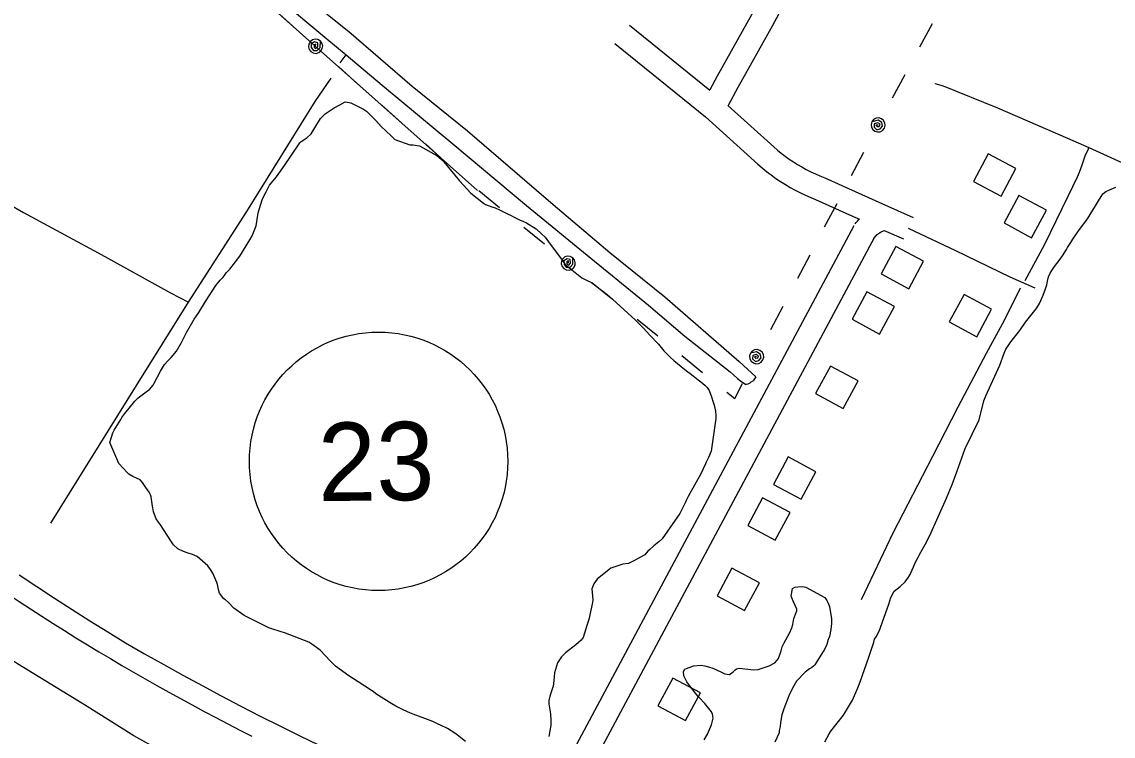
# Model space of a CAD drawing. Extents: x 3683402 to 3721514, y 487807 to 513565.
# Drawn here: x 3705547 to 3706941, y 497104 to 498016 of the extents above; entities that cross this region are included whole.
import ezdxf

# ---------------------------------------------------------------- set-up
doc = ezdxf.new("R2010")
doc.units = 0
for name, color, linetype in [('V-BLDG-OTLN', 7, 'Continuous'), ('V-DTCH-CNTR', 7, 'Continuous'), ('V-RAIL-TRAK', 7, 'Continuous'), ('V-ROAD-CNTR', 7, 'Continuous'), ('V-ROAD-IDEN', 7, 'Continuous'), ('V-SITE-VEGE', 7, 'Continuous'), ('V-TOPO-SHOR', 7, 'Continuous'), ('V-UTIL-LINE', 7, 'Continuous')]:
    doc.layers.add(name, color=color, linetype=linetype)

msp = doc.modelspace()

# ---------------------------------------------------------------- linework, layer by layer
at = {"layer": 'V-BLDG-OTLN'}
for points in [[(3706781.7, 497847.8), (3706762.8, 497812.5), (3706798.1, 497793.7), (3706816.9, 497828.9)], [(3706820.7, 497794.8), (3706801.8, 497759.5), (3706837.1, 497740.7), (3706855.9, 497776)], [(3706663.7, 497729.6), (3706644.8, 497694.4), (3706680.1, 497675.5), (3706699, 497710.8)], [(3706626.5, 497671.8), (3706607.7, 497636.6), (3706642.9, 497617.7), (3706661.8, 497653)], [(3706750.7, 497668.4), (3706731.8, 497633.1), (3706767.1, 497614.2), (3706786, 497649.5)], [(3706580, 497576.9), (3706561.1, 497541.7), (3706596.4, 497522.8), (3706615.3, 497558.1)], [(3706526.2, 497460.9), (3706507.3, 497425.6), (3706542.6, 497406.7), (3706561.4, 497442)], [(3706493.3, 497408.7), (3706474.4, 497373.4), (3706509.7, 497354.6), (3706528.6, 497389.8)], [(3706454.1, 497318.9), (3706435.3, 497283.6), (3706470.5, 497264.7), (3706489.4, 497300)], [(3706378.6, 497178.3), (3706359.7, 497143.1), (3706395, 497124.2), (3706413.9, 497159.5)]]:
    msp.add_lwpolyline(points, close=True, dxfattribs=at)
at = {"layer": 'V-DTCH-CNTR'}
msp.add_line((3706809.3, 497690.6), (3706841.2, 497676.8), dxfattribs=at)
at = {"layer": 'V-RAIL-TRAK'}
msp.add_lwpolyline([(3705544, 497310.2), (3705566.4, 497295.3), (3705588.8, 497280.5), (3705611.4, 497266), (3705634.1, 497251.6), (3705656.9, 497237.4), (3705679.7, 497223.3), (3705704, 497209.5), (3705728.4, 497195.8), (3705752.8, 497182.2), (3705777.4, 497168.9), (3705802, 497155.7), (3705826.8, 497142.8), (3705851.6, 497130), (3705876.6, 497117.4), (3705901.6, 497105), (3705926.8, 497092.8)], dxfattribs=at)
at = {"layer": 'V-ROAD-CNTR'}
for p, q in [((3706435.5, 497946.8), (3706425.9, 497929.4)), ((3706461.8, 497932.3), (3706449.3, 497909.6))]:
    msp.add_line(p, q, dxfattribs=at)
for points in [[(3706909.9, 498852.3), (3706884.5, 498794.8), (3706805.6, 498630.2), (3706780.5, 498584.7), (3706765.4, 498557.3), (3706733.8, 498500), (3706649, 498340.9), (3706609.4, 498267.1), (3706595.1, 498240.4), (3706559.3, 498173.7), (3706479.3, 498025.2), (3706435.6, 497946.9)], [(3706922.2, 496514), (3706594.5, 496671.9), (3706378.1, 496773.1), (3706163.6, 496872.8), (3706014.2, 496943), (3705901, 496997), (3705828.8, 497030.1), (3705757.4, 497067.4), (3705690.1, 497104.9), (3705627.2, 497144.5), (3705541.5, 497196.8), (3705468.5, 497245), (3705393.2, 497296.3), (3705289, 497376.1), (3705171.8, 497474.8), (3705002.3, 497618), (3704805.7, 497781.8), (3704555.5, 497994.3), (3704337.6, 498173.3), (3704092, 498383.3), (3703834.2, 498595), (3703728.5, 498684.9)], [(3706616.6, 498217.1), (3706585.8, 498159.5), (3706505.6, 498010.8), (3706461.8, 497932.3)], [(3706323.5, 498012), (3706426.2, 497929.2)], [(3706304.7, 497988.7), (3706420.7, 497895), (3706487.5, 497834.7), (3706492.7, 497829.9), (3706498.6, 497825.2), (3706504.4, 497820.8), (3706510.3, 497816.5), (3706516.4, 497812.5), (3706522.6, 497808.6), (3706528.8, 497804.9), (3706535.2, 497801.4), (3706541.7, 497798.1), (3706548.3, 497795), (3706554.9, 497792), (3706561.2, 497789.5), (3706608.1, 497768.4), (3706617.2, 497764.3)], [(3706449.2, 497909.7), (3706507.8, 497856.8), (3706512.3, 497852.6), (3706517.1, 497848.8), (3706522.2, 497844.9), (3706527.4, 497841.2), (3706532.7, 497837.7), (3706538.1, 497834.3), (3706543.7, 497831), (3706549.3, 497827.9), (3706555, 497825), (3706560.8, 497822.3), (3706566.6, 497819.7), (3706573, 497817.1), (3706620.4, 497795.8), (3706645.9, 497784.3), (3706685.7, 497766.4)], [(3706611.7, 497758.3), (3706613, 497760), (3706614.6, 497761.9), (3706616.4, 497763.8), (3706617, 497764.4)], [(3706177.4, 496946.8), (3706610.3, 497756.1)], [(3706635.3, 497739.8), (3706636.3, 497741.1), (3706637.1, 497742), (3706637.9, 497742.9), (3706638.8, 497743.7), (3706639.7, 497744.6), (3706640.6, 497745.3), (3706641.6, 497746.1), (3706642.6, 497746.8), (3706643.6, 497747.4), (3706644.7, 497748.1), (3706645.8, 497748.6), (3706646.9, 497749.1), (3706648, 497749.6), (3706649.1, 497750)], [(3706648.8, 497750.1), (3706673.4, 497739.1)], [(3706679.5, 497752.8), (3706739.8, 497724.3), (3706809.3, 497690.6)], [(3706203.8, 496932.6), (3706636.7, 497742)]]:
    msp.add_lwpolyline(points, dxfattribs=at)
msp.add_arc((3707191.1, 499783.1), 2999.7, 232.7554, 243.2523, dxfattribs=at)
at = {"layer": 'V-ROAD-IDEN'}
msp.add_circle((3706002.9, 497455.2), 165, dxfattribs=at)
msp.add_circle((3706002.9, 497455.2), 165, dxfattribs=at)
at = {"layer": 'V-SITE-VEGE'}
for points in [[(3705788.3, 497317.2), (3705784.9, 497321.9), (3705771, 497333.6), (3705765.2, 497336.2), (3705759.6, 497338), (3705753.8, 497340), (3705746.4, 497343.5), (3705740.8, 497348.8), (3705737.5, 497353.7), (3705724.2, 497374.1), (3705721.7, 497377.7), (3705719, 497381.9), (3705715.2, 497390.8), (3705714.5, 497395.7), (3705714.2, 497398.1), (3705712.2, 497409.9), (3705711.5, 497412.3), (3705709.9, 497415.9), (3705705.8, 497421.7), (3705701.4, 497428.3), (3705698.2, 497431.7), (3705688.8, 497436), (3705683.9, 497438.9), (3705682.1, 497440.5), (3705670.9, 497452.4), (3705659.6, 497479.3), (3705663.3, 497491.4), (3705665.1, 497495), (3705673.5, 497508.8), (3705675, 497511.3), (3705678.8, 497516.4), (3705691.4, 497531.9), (3705696, 497536.4), (3705707.8, 497545.1), (3705710.2, 497547.1), (3705714.9, 497552.3), (3705716.4, 497554.8), (3705724.3, 497570.4), (3705729.6, 497578.7), (3705733.6, 497583.4), (3705738, 497587.9), (3705744.9, 497595.7), (3705751.3, 497607.1), (3705755.5, 497615.6), (3705757.4, 497619.8), (3705767.4, 497636.8), (3705773.1, 497645.3), (3705781.7, 497659.2), (3705795, 497679.8), (3705800.5, 497686.5), (3705803.8, 497689.9), (3705806, 497692.6), (3705808, 497695.9), (3705812.7, 497700.6), (3705820.2, 497709.8), (3705825.5, 497717), (3705838.3, 497738.2), (3705841.4, 497743.1), (3705846.4, 497755.9), (3705847.9, 497763.9), (3705848.6, 497769.7), (3705849, 497772.6), (3705854.2, 497789.1), (3705856.9, 497794.5), (3705859.1, 497799.4), (3705863.7, 497807.9), (3705868.1, 497813.5), (3705872.6, 497818.4), (3705882.7, 497833), (3705891.5, 497845.9), (3705902.1, 497862), (3705904.1, 497863.6), (3705911.2, 497868.1), (3705916.6, 497873.3), (3705928.9, 497892.7), (3705930.7, 497895), (3705934.5, 497898.8), (3705946.2, 497906.7), (3705953.3, 497910.3), (3705960.4, 497914.1), (3705965.3, 497913.5), (3705967.3, 497912.8), (3705983.7, 497904.9), (3705987.5, 497902.2), (3705989.3, 497900.7), (3705999.6, 497890.3), (3706006.3, 497882.5), (3706018.8, 497870.6), (3706023.8, 497866.3), (3706042.8, 497859.1), (3706047.2, 497859.1), (3706052.1, 497858.5), (3706055, 497857.8), (3706077.2, 497845.5), (3706083.2, 497840.4), (3706086.3, 497837.5), (3706106.3, 497813.4), (3706120.9, 497797.6), (3706137, 497784.8), (3706139.3, 497783.3), (3706147.7, 497780.2)], [(3706638.4, 497231.1), (3706642.3, 497238.5), (3706654.6, 497272.9), (3706657.2, 497281.4), (3706661.4, 497289.4), (3706669.2, 497295.5), (3706675.6, 497301.5), (3706679.8, 497307.3), (3706681.8, 497310.7), (3706688.8, 497326.3), (3706695.6, 497339.3), (3706700.9, 497348.9), (3706706.9, 497360.5), (3706728.4, 497408.3), (3706735.4, 497425.8), (3706741.6, 497441.6), (3706752.3, 497471.8), (3706769.9, 497508.2), (3706776.2, 497532.3), (3706778.6, 497539), (3706792.3, 497568.5), (3706796.4, 497578.1), (3706802.1, 497593.5), (3706804.3, 497598.2), (3706808.8, 497605.1), (3706810.5, 497607.6), (3706822.2, 497622.4), (3706829.3, 497632.7), (3706842.8, 497650.1), (3706845.9, 497654.6), (3706847.2, 497656.8), (3706851.8, 497667.3), (3706854.9, 497675.4), (3706856.4, 497680.7), (3706857.5, 497685.2), (3706858.6, 497690.6), (3706860.6, 497695.3), (3706863, 497698.8), (3706866.1, 497704), (3706872.1, 497711.8), (3706876.5, 497717.4), (3706881.8, 497725.5), (3706883.1, 497728.4), (3706887.1, 497734.4), (3706889.7, 497738.9), (3706894.4, 497745.8), (3706895.9, 497748.1), (3706908.5, 497764.8), (3706918.7, 497781.2), (3706922.4, 497787.7), (3706928.1, 497796.8), (3706931.9, 497799.5), (3706935.7, 497801.3), (3706944.8, 497805.2)], [(3706147.7, 497780.2), (3706151.8, 497778.9), (3706157.3, 497776.5), (3706167.6, 497771.2), (3706172.3, 497769), (3706175.2, 497767.2), (3706182.8, 497763.7), (3706188.2, 497761.5), (3706192, 497759.5), (3706204.1, 497752.2), (3706211.2, 497745.8), (3706215.7, 497741.2), (3706220, 497735.6), (3706224.5, 497729.2), (3706232.8, 497718.6), (3706238.6, 497710.3), (3706241.3, 497706.4), (3706262.4, 497689.3), (3706268.4, 497686.7), (3706274.7, 497683.6), (3706295, 497668.1), (3706301.8, 497662.2), (3706330.9, 497635.4), (3706341.9, 497624.7), (3706349.1, 497616.8), (3706360.3, 497604.6), (3706367.2, 497596.4), (3706375.3, 497588.4), (3706380, 497584), (3706382, 497582.4), (3706392.1, 497574), (3706398.1, 497569.4), (3706400.8, 497567.2), (3706404.9, 497564.3), (3706411.3, 497559.4), (3706414.7, 497556.6), (3706419.6, 497552.6), (3706422.8, 497549.3), (3706425.2, 497545.7), (3706428.2, 497537.5), (3706430.2, 497530.6), (3706431.6, 497526.8), (3706433.2, 497519.2), (3706433.7, 497514.1), (3706433.9, 497509.9)], [(3706433.9, 497509.9), (3706427.9, 497468.2), (3706424.2, 497459.9), (3706421.3, 497454.3), (3706420.7, 497451.9), (3706414.7, 497439.4), (3706398.4, 497410.1), (3706396, 497405.4), (3706395.1, 497403.1), (3706387.6, 497388.8), (3706383.9, 497383.2), (3706381.9, 497379.9), (3706365.3, 497356.4), (3706361.1, 497352.4), (3706354.5, 497347.4), (3706349.4, 497342.5), (3706346.9, 497340.5), (3706343, 497336), (3706328.3, 497327.9), (3706322.1, 497324.7), (3706315, 497324), (3706299.4, 497319), (3706297.4, 497317.2), (3706282.3, 497304.6), (3706277.7, 497299), (3706275.5, 497292.6), (3706276.5, 497278.5), (3706276.3, 497275), (3706271.3, 497253.3), (3706268.4, 497244.2), (3706267.8, 497241.3), (3706264.3, 497230.1), (3706261.6, 497227), (3706255, 497220.9), (3706241.5, 497210.6), (3706236.6, 497205.6), (3706231.5, 497197.8), (3706227.8, 497185.3), (3706227.4, 497180), (3706226.3, 497171), (3706225.7, 497168.1), (3706221.7, 497155.6), (3706220.4, 497149.8), (3706220.2, 497145.6), (3706222.3, 497132.9), (3706223, 497124), (3706222.9, 497118.2), (3706220.5, 497103.7)], [(3706113.8, 497097.3), (3706103.7, 497105.5), (3706101.5, 497107.5), (3706091, 497114.3), (3706082.2, 497118.5), (3706078.9, 497119.8), (3706072.4, 497122.9), (3706043.6, 497133.8), (3706034.2, 497137.8), (3706024.8, 497142.6), (3706019.9, 497145.5), (3705999.6, 497158.5), (3705996, 497161.4), (3705993.7, 497162.7), (3705977, 497173.8), (3705965.1, 497181.3), (3705947.9, 497193.9), (3705945.4, 497196.1), (3705941.4, 497200.1), (3705928.1, 497214), (3705917.8, 497221.8), (3705913.8, 497224.4), (3705884.1, 497236), (3705868, 497240.8), (3705862.7, 497242.8), (3705831, 497258.4), (3705818, 497267.9), (3705811, 497275), (3705807.2, 497278.3), (3705805.4, 497279.5), (3705799.8, 497287), (3705798.4, 497291.4), (3705797.1, 497298.1), (3705796.4, 497300.3), (3705791, 497312.6), (3705788.3, 497317.2)], [(3706392.9, 497181.2), (3706392.4, 497187), (3706394, 497189.7), (3706396.4, 497190.8), (3706399.8, 497192.2), (3706405.1, 497194), (3706414.9, 497194.9), (3706419.6, 497194.1), (3706424.5, 497193), (3706429.9, 497191.2), (3706440.1, 497186.4), (3706445, 497184), (3706451.1, 497183.1), (3706456, 497186.3), (3706457.9, 497188.5), (3706460.2, 497190.3), (3706463.3, 497191.2), (3706474.6, 497189.7), (3706482.2, 497188.9), (3706487.8, 497189.4), (3706502, 497194.3), (3706509.1, 497197.9), (3706512.2, 497201.3), (3706513.6, 497203.3), (3706517.1, 497213.1), (3706518.6, 497218.5), (3706521, 497223.6), (3706527.6, 497235.7), (3706530.7, 497242.6), (3706532, 497247.1), (3706533.5, 497254.7), (3706536.2, 497262.1), (3706537.2, 497264.3), (3706537.2, 497266.5), (3706532.7, 497275.9), (3706530.7, 497281), (3706530, 497283.2), (3706531.5, 497292.8), (3706534.8, 497294.4), (3706538.4, 497295), (3706544.4, 497295.5), (3706546.6, 497295.1), (3706548.7, 497294.4)], [(3706548.7, 497294.4), (3706572.8, 497281.2), (3706575.3, 497277.5), (3706577.1, 497274.1), (3706578.7, 497269.9), (3706581.4, 497254.1), (3706581.5, 497248.3), (3706580.8, 497240.3), (3706578.7, 497231.6), (3706577.4, 497227.8), (3706575.4, 497221.3), (3706572.3, 497215), (3706570.1, 497211.2), (3706562.4, 497198.7), (3706560, 497195.4), (3706558.4, 497193.8), (3706556.4, 497192.2), (3706553.5, 497190.2), (3706548, 497185.9), (3706536.9, 497174.7), (3706533.2, 497168.5), (3706527.9, 497158), (3706521.7, 497142.8), (3706520, 497138.1), (3706518, 497131.4), (3706516.3, 497121.6), (3706515.9, 497116.7), (3706514.8, 497111.5), (3706514.4, 497108.6), (3706508.9, 497096.6)], [(3706573, 497097), (3706578.5, 497107.5), (3706580.7, 497110.7), (3706596.8, 497131.3), (3706608.1, 497150.3), (3706614.9, 497165.9), (3706618, 497173.9), (3706629.2, 497205.2), (3706635.5, 497224.2), (3706636.4, 497228.2), (3706638.4, 497231.1)], [(3706418.8, 497099.6), (3706423, 497107), (3706428.3, 497118.8), (3706430.5, 497127.5), (3706429.5, 497132.4), (3706428, 497135.5), (3706419.7, 497146.2), (3706412.5, 497153.9), (3706410.9, 497155.2), (3706401.3, 497167.4), (3706396.8, 497173.6), (3706392.9, 497181.2)]]:
    msp.add_lwpolyline(points, dxfattribs=at)
at = {"layer": 'V-TOPO-SHOR'}
for p, q in [((3706713.5, 497937.7), (3706724.3, 497934.7)), ((3705737.2, 497670.2), (3705759.9, 497658.5)), ((3706484.8, 497563.2), (3706481.2, 497558.1))]:
    msp.add_line(p, q, dxfattribs=at)
for points in [[(3705478.6, 498381.3), (3705562.4, 498309.2), (3705630.7, 498251.5), (3705692.1, 498198.2), (3705779.4, 498127), (3705872.3, 498048.8), (3705937, 497994.8), (3705961.5, 497974.1), (3706007.6, 497935.3), (3706097.7, 497860.7), (3706191.7, 497782), (3706274, 497714.7), (3706347.8, 497654.5), (3706394.2, 497615.2), (3706451.8, 497569.4), (3706461.3, 497561), (3706466.9, 497556.6), (3706471.7, 497553.9), (3706472.9, 497553.7), (3706475.2, 497554.1), (3706476.8, 497554.8), (3706477.7, 497555.5), (3706478.9, 497556.7), (3706481.2, 497558.1)], [(3705855.2, 498092), (3705964.8, 498003.9), (3706045.8, 497934.4), (3706116.5, 497877.2), (3706226.1, 497782.9), (3706298.1, 497722), (3706368.7, 497665.3), (3706463.3, 497582.6), (3706484.8, 497563.2)], [(3705953.7, 497963.8), (3705957.6, 497968.9), (3705961.5, 497974.1)], [(3705584.4, 497376.2), (3705693.5, 497552), (3705759.9, 497658.5), (3705834.6, 497774.3), (3705922, 497914.7), (3705942.3, 497944.3)], [(3706724.3, 497934.7), (3706793.7, 497906.7), (3706883.1, 497868), (3706910.2, 497855.7), (3706981.3, 497823.5), (3707086.1, 497776.5), (3707221.7, 497712.5), (3707338, 497658.5), (3707447.9, 497609.1), (3707497.2, 497584.1), (3707498.6, 497583.4), (3707553, 497557.4), (3707637.7, 497520.5), (3707699.4, 497491.5), (3707745.4, 497469.3), (3707812.4, 497439), (3707876.4, 497409), (3707923.9, 497387.2), (3707979.2, 497362.6), (3708047.8, 497332.6), (3708077.4, 497316.4), (3708092.7, 497309), (3708106.8, 497304.7)], [(3705258.6, 497853.3), (3705287.8, 497792.2), (3705303.1, 497764.6), (3705307.5, 497759.1), (3705312.4, 497756.2), (3705316.5, 497756.2), (3705321.4, 497759), (3705358.6, 497811.7), (3705385, 497836.6), (3705392.8, 497843.8), (3705400.6, 497848.2), (3705409.8, 497850.5), (3705453, 497828.2), (3705549.2, 497772.8), (3705607, 497741.8), (3705644.7, 497721.5), (3705737.2, 497670.2)], [(3706828.8, 497686), (3706853.6, 497731.5), (3706883.9, 497793.6), (3706895.7, 497818.4), (3706898.2, 497824.6), (3706901.6, 497833.8), (3706905.7, 497846.7), (3706909.4, 497852.8), (3706910.2, 497855.7)], [(3706619.8, 497279), (3706660.3, 497364), (3706711, 497461.6), (3706743.4, 497524.9), (3706779.6, 497593.3), (3706802.4, 497635.6), (3706822.9, 497676.7)]]:
    msp.add_lwpolyline(points, dxfattribs=at)
at = {"layer": 'V-UTIL-LINE'}
for points in [[(3706129.3, 497801), (3705828.8, 498068.5), (3705518.6, 498319.6), (3705215.1, 498577.2), (3704915.9, 498836.9), (3704693.9, 499026.2), (3704157.4, 499474.5), (3703735.3, 499831.2), (3703393.2, 500117.5), (3703044.2, 500410.8), (3702715.6, 500698.6), (3702052.3, 501252), (3701362.7, 501837.6), (3700635.7, 502454.8), (3700242, 502777.1), (3699904.9, 503059.6), (3699655.4, 503213.4), (3699371.4, 503385.3)], [(3705868, 498033.6), (3705893.3, 498011)], [(3706694.4, 497984.2), (3706710.5, 498014.2)], [(3705922.5, 497985.1), (3705922.8, 497987.9), (3705920.8, 497986.8), (3705920.5, 497984.1), (3705922.9, 497982.4), (3705925.3, 497984.8), (3705925.1, 497989.5), (3705921, 497990.8), (3705917, 497988.1), (3705917, 497983.6), (3705919.6, 497979.9), (3705924.4, 497979.8), (3705928.3, 497983.7), (3705928.5, 497991.8), (3705925.4, 497993.6), (3705922, 497994.1), (3705918.6, 497993.2), (3705915.8, 497991.1), (3705914, 497988), (3705913.5, 497984.6), (3705914.4, 497981.2), (3705916.5, 497978.4), (3705919.5, 497976.6), (3705923, 497976.1), (3705926.4, 497977), (3705929.2, 497979.1), (3705931, 497982.1), (3705931.5, 497985.6), (3705930.6, 497989), (3705928.5, 497991.8)], [(3705951.6, 497959.2), (3705977, 497936.5)], [(3706659.3, 497919.1), (3706675.4, 497949)], [(3706006.9, 497910), (3706032.3, 497887.3)], [(3706641, 497884.6), (3706638.2, 497884.3), (3706639.7, 497882.5), (3706642.5, 497882.9), (3706643.5, 497885.7), (3706640.6, 497887.4), (3706636.1, 497886.1), (3706635.9, 497881.8), (3706639.4, 497878.5), (3706643.8, 497879.7), (3706646.7, 497883.1), (3706645.7, 497887.8), (3706641, 497890.6), (3706633.1, 497888.8), (3706632.1, 497885.4), (3706632.5, 497881.9), (3706634.1, 497878.9), (3706636.9, 497876.6), (3706640.2, 497875.7), (3706643.7, 497876), (3706646.8, 497877.7), (3706649, 497880.4), (3706650, 497883.8), (3706649.6, 497887.3), (3706648, 497890.4), (3706645.2, 497892.6), (3706641.9, 497893.6), (3706638.4, 497893.2), (3706635.3, 497891.5), (3706633.1, 497888.8)], [(3706062.2, 497860.8), (3706087.6, 497838.2)], [(3706607.1, 497820), (3706622.9, 497850.1)], [(3706117.4, 497811.6), (3706129.3, 497801)], [(3706131.1, 497800.8), (3706157.5, 497779.4)], [(3706572.7, 497754.5), (3706588.5, 497784.6)], [(3706188.6, 497754.2), (3706215, 497732.7)], [(3706245.3, 497708.2), (3706245.5, 497711), (3706243.5, 497709.8), (3706243.3, 497707.1), (3706245.8, 497705.5), (3706248.1, 497708), (3706247.7, 497712.7), (3706243.6, 497713.8), (3706239.6, 497711), (3706239.9, 497706.4), (3706242.6, 497702.9), (3706247.5, 497702.9), (3706251.2, 497707), (3706250.9, 497715.1), (3706247.8, 497716.8), (3706244.3, 497717.1), (3706241, 497716.1), (3706238.3, 497713.8), (3706236.6, 497710.7), (3706236.3, 497707.2), (3706237.3, 497703.9), (3706239.6, 497701.2), (3706242.7, 497699.5), (3706246.2, 497699.2), (3706249.5, 497700.2), (3706252.2, 497702.5), (3706253.9, 497705.6), (3706254.2, 497709.1), (3706253.2, 497712.4), (3706250.9, 497715.1)], [(3706538.3, 497688.9), (3706554.1, 497719)], [(3706275.5, 497683.6), (3706301.9, 497662.1)], [(3706503.9, 497623.4), (3706519.7, 497653.5)], [(3706333, 497636.9), (3706359.4, 497615.5)], [(3706485.8, 497588.9), (3706482.9, 497588.5), (3706484.5, 497586.8), (3706487.2, 497587.2), (3706488.3, 497589.9), (3706485.3, 497591.7), (3706480.8, 497590.4), (3706480.6, 497586.1), (3706484.2, 497582.8), (3706488.6, 497583.9), (3706491.5, 497587.3), (3706490.5, 497592.1), (3706485.8, 497594.9), (3706477.8, 497593.1), (3706476.8, 497589.7), (3706477.2, 497586.2), (3706478.9, 497583.1), (3706481.6, 497580.9), (3706485, 497579.9), (3706488.5, 497580.3), (3706491.6, 497582), (3706493.8, 497584.7), (3706494.8, 497588.1), (3706494.4, 497591.6), (3706492.7, 497594.7), (3706490, 497596.9), (3706486.6, 497597.9), (3706483.1, 497597.5), (3706480, 497595.8), (3706477.8, 497593.1)], [(3706390.4, 497590.3), (3706416.8, 497568.8)], [(3706447.9, 497543.6), (3706457.8, 497535.6), (3706467.7, 497554.4)]]:
    msp.add_lwpolyline(points, dxfattribs=at)

# ---------------------------------------------------------------- texts
at = {"layer": 'V-ROAD-IDEN'}
msp.add_text('23', height=100, rotation=0.6667, dxfattribs=at).set_placement((3705925.9, 497404.3))

doc.saveas('drawing.dxf')
